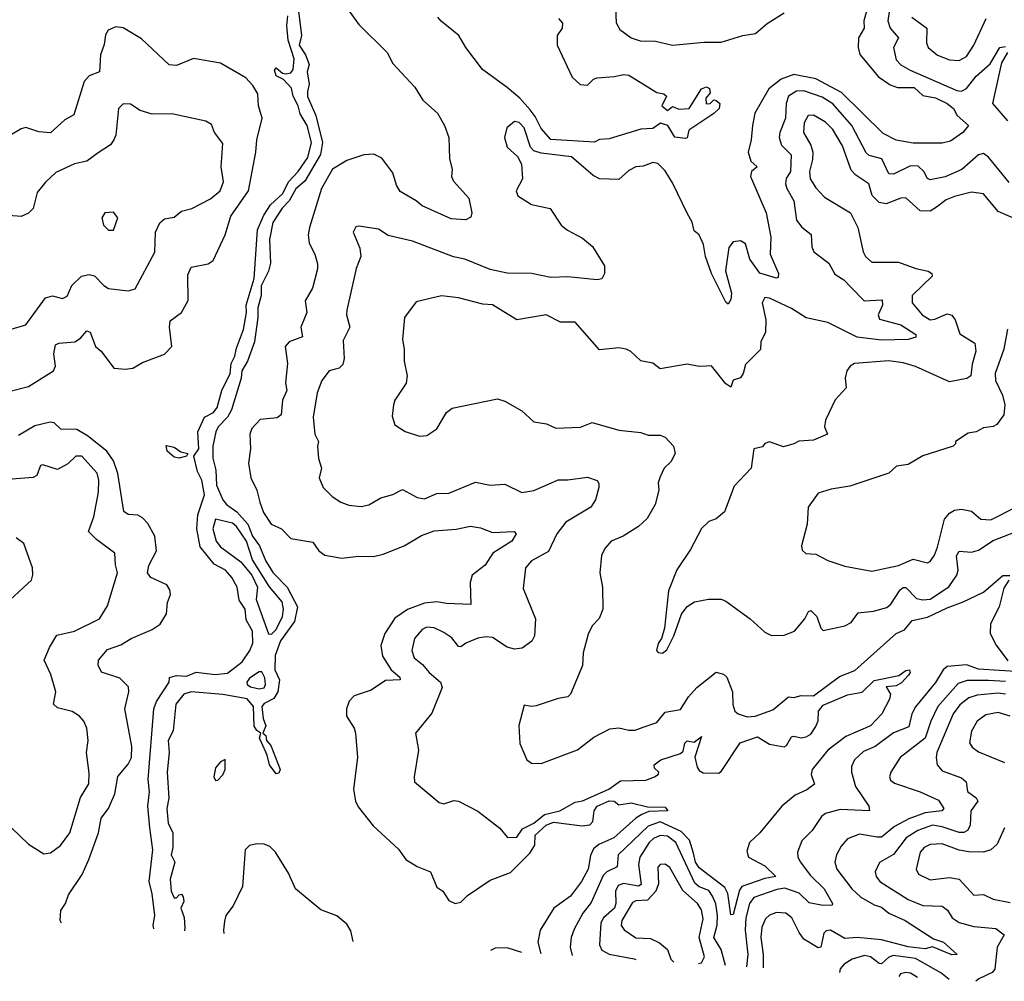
# Model space of a CAD drawing. Extents: x 1245515 to 1420776, y 606314 to 671314.
# Tile 325 of 385: x 1394369 to 1398421, y 608084 to 612040. Entities that reach past the tile are written whole.
import ezdxf

# ---------------------------------------------------------------- set-up
doc = ezdxf.new("R2010")
doc.units = 0

msp = doc.modelspace()

# ---------------------------------------------------------------- linework, layer by layer
at = {"layer": '0CON10XD'}
for points in [[(1397958.8, 612155), (1397941.1, 612035), (1397950.8, 612005), (1397985.4, 611965), (1397964, 611925), (1397976.1, 611875), (1397994.5, 611854.5), (1398032.5, 611832.5), (1398225, 611749), (1398245, 611745.2), (1398265, 611756.7), (1398305, 611807.3), (1398361.7, 611858.3), (1398402.2, 611925), (1398425, 611930)], [(1396820, 612125), (1396823, 612027), (1396838.7, 611998.7), (1396885.5, 611965.5), (1396922.5, 611952.5), (1396985, 611950.9), (1397055, 611935.4), (1397185, 611947.7), (1397255, 611947.2), (1397345, 611974.3), (1397397.4, 611982.6), (1397445, 612024.6), (1397515, 612067.7)], [(1394921.8, 608300), (1394918.8, 608315), (1394925.1, 608355), (1394915, 608443.8), (1394901.7, 608495), (1394916.7, 608625), (1394904.8, 608715.2), (1394897.1, 608805), (1394903.3, 608863.3), (1394897.9, 608915), (1394920.6, 609205), (1394931.7, 609235), (1394983.8, 609315), (1394985.6, 609334.4), (1395015, 609342.4), (1395055, 609339.6), (1395095, 609356.1), (1395174.2, 609345.8), (1395225, 609351.2), (1395285, 609398.2), (1395316.6, 609445), (1395328.8, 609475), (1395327.4, 609525), (1395301.1, 609571.1), (1395297.1, 609615), (1395272.2, 609652.2), (1395264.7, 609705), (1395242.5, 609745), (1395216.7, 609775), (1395169.9, 609799.9), (1395111.9, 609871.9), (1395098.7, 609945), (1395102.4, 610002.4), (1395129.5, 610085), (1395118.2, 610145), (1395101.6, 610181.6), (1395085.3, 610244.7), (1395105.8, 610274.2), (1395102.6, 610345), (1395129.7, 610405), (1395166.3, 610423.7), (1395181.8, 610445), (1395201.5, 610515), (1395235.1, 610584.9), (1395239.4, 610625), (1395254.6, 610655), (1395261.1, 610688.9), (1395290.3, 610765), (1395302, 610835), (1395300.9, 610865), (1395334.4, 610975), (1395348.1, 611175), (1395373.6, 611235), (1395401.3, 611278.7), (1395451.5, 611325), (1395475, 611372.7), (1395514.5, 611415), (1395555, 611472.2), (1395570.5, 611535), (1395552.8, 611605), (1395522.9, 611652.9), (1395515.7, 611685), (1395494.6, 611725), (1395487.8, 611757.8), (1395455, 611793.4), (1395425, 611809.2), (1395418, 611832), (1395425, 611841.8), (1395450, 611820), (1395465, 611816.4), (1395485, 611821.6), (1395494.1, 611835), (1395498.8, 611878.8), (1395474.1, 611955), (1395468.7, 612015), (1395473, 612055)], [(1395516, 612074), (1395528.4, 611975), (1395519.7, 611935), (1395545.2, 611895.2), (1395559.9, 611855), (1395551.6, 611825), (1395560, 611775), (1395553.8, 611743.8), (1395553, 611723), (1395588, 611645), (1395614.8, 611535), (1395606.4, 611485), (1395542.5, 611375), (1395505, 611343.3), (1395478.3, 611295), (1395448.8, 611265), (1395411.4, 611205), (1395396.6, 611135), (1395401.5, 611038.5), (1395393.3, 611005), (1395362.8, 610945), (1395362.6, 610905), (1395348.5, 610855), (1395349.4, 610815), (1395336, 610714), (1395306.3, 610635), (1395282.8, 610595), (1395281.1, 610565), (1395240.2, 610435), (1395224.1, 610405), (1395185.8, 610365), (1395176, 610345), (1395164.5, 610285), (1395164.3, 610235.7), (1395176.4, 610186.4), (1395179.6, 610125), (1395204.5, 610064.5), (1395219.7, 610045), (1395262.2, 610015), (1395307.5, 609965), (1395327.6, 609915), (1395356.2, 609875), (1395381.9, 609811.9), (1395412.8, 609765), (1395470, 609705), (1395511.9, 609625), (1395500.7, 609565), (1395442.6, 609485), (1395421.1, 609425), (1395419.5, 609365), (1395438.9, 609325), (1395431.9, 609275), (1395415, 609248.1), (1395375, 609227.3), (1395365.3, 609215), (1395371.4, 609165), (1395382, 609135), (1395370, 609105), (1395382.1, 609095), (1395385.4, 609075), (1395402.8, 609055), (1395441.3, 608955), (1395435, 608940), (1395425, 608937.8), (1395396.8, 608975), (1395387.3, 609015), (1395363.6, 609066.4), (1395356, 609085), (1395361.2, 609105), (1395345, 609115.5), (1395334.2, 609134.2), (1395331.3, 609215), (1395305, 609245.6), (1395205.3, 609264.7), (1395074.6, 609275.4), (1395045.3, 609265), (1395011.8, 609225), (1395000.6, 609115), (1394980.3, 609075), (1394984.5, 609025), (1394975.7, 608945), (1394982.3, 608837.7), (1394975.4, 608795.4), (1394980, 608735), (1394998.8, 608695), (1395000, 608635), (1394992.9, 608605), (1395007.5, 608575), (1394988.8, 608505), (1394991.9, 608455), (1395005, 608428), (1395015, 608427.5), (1395025, 608440), (1395035, 608442.5), (1395041.7, 608431.7), (1395045, 608412.5), (1395032, 608385), (1395046.2, 608346.2), (1395049.2, 608305), (1395047.3, 608292)], [(1395725.6, 612075), (1395765, 612019.2), (1395880.8, 611905), (1395905, 611860), (1395995, 611761.5), (1396028.6, 611708.6), (1396088.6, 611655), (1396117.3, 611605), (1396134.4, 611555), (1396137.6, 611467.6), (1396148.1, 611425), (1396145.6, 611395), (1396154.5, 611375), (1396217.8, 611305), (1396230, 611245), (1396225, 611227.5), (1396205, 611216.2), (1396145, 611220.9), (1396025, 611274.5), (1396000.8, 611295), (1395935, 611332.5), (1395919.2, 611359.2), (1395905, 611409.2), (1395860, 611470), (1395827.1, 611487.1), (1395785, 611483.8), (1395715, 611460.4), (1395656.4, 611425), (1395611.7, 611345), (1395561.1, 611185), (1395556.7, 611155), (1395561, 611121), (1395583.8, 611075), (1395594.5, 611035.5), (1395594.7, 611015), (1395574.2, 610935), (1395543.9, 610883.9), (1395551.2, 610835), (1395526, 610775), (1395532.5, 610735), (1395478, 610715), (1395461.9, 610695), (1395471.1, 610625), (1395463.5, 610546.5), (1395468.3, 610515), (1395450, 610475), (1395444.6, 610415), (1395428.3, 610401.7), (1395358.6, 610395), (1395325, 610358.6), (1395316.2, 610335), (1395319.2, 610275), (1395311.2, 610215), (1395320, 610155), (1395344.5, 610105), (1395356.9, 610055), (1395373.1, 610013.1), (1395404.7, 609964.7), (1395446.1, 609946.1), (1395485.5, 609905.5), (1395575, 609890), (1395600.8, 609855), (1395625, 609837.1), (1395695, 609825.5), (1395763.1, 609833.1), (1395825, 609831.8), (1395865, 609840.6), (1395950.6, 609875), (1396022.5, 609917.5), (1396075, 609937.3), (1396165, 609943.6), (1396223.6, 609956.4), (1396265, 609949.6), (1396315, 609930.3), (1396404.5, 609934.5), (1396412.2, 609925), (1396394.7, 609895), (1396316.4, 609845), (1396285, 609796.5), (1396231.5, 609755), (1396222.9, 609725), (1396225, 609634.6), (1396125, 609638.2), (1396085, 609645.3), (1396035, 609639.1), (1395965, 609613.3), (1395912.2, 609577.8), (1395871.5, 609515), (1395855.4, 609465), (1395861.5, 609421.5), (1395897.9, 609365), (1395932.9, 609335), (1395935.3, 609324.7), (1395875, 609321.9), (1395815, 609281.4), (1395745, 609258), (1395725, 609236.7), (1395714.4, 609205), (1395714.4, 609175), (1395745.5, 609125), (1395750.4, 609105), (1395759.5, 609005), (1395742.1, 608875), (1395750.5, 608825), (1395762.4, 608802.4), (1395823.3, 608723.3), (1395928.3, 608628.3), (1395958.6, 608585), (1396005, 608556.9), (1396059.2, 608535), (1396085, 608472), (1396110.8, 608455), (1396135, 608416.7), (1396161.2, 608405), (1396185, 608410.3), (1396212.3, 608437.7), (1396305, 608500.2), (1396388.7, 608531.3), (1396468.6, 608611.4)], [(1397853.9, 612075), (1397843.2, 612035), (1397843.3, 612005), (1397820.9, 611965), (1397819.6, 611925), (1397825.8, 611895.8), (1397902.7, 611805), (1397951, 611771), (1397980.9, 611760.9), (1398050.1, 611760.1), (1398085, 611728.4), (1398138, 611718), (1398185.3, 611695), (1398210.8, 611675), (1398226.9, 611645), (1398272.9, 611605), (1398249.6, 611575), (1398199.5, 611540.5), (1398165, 611531.2), (1398045, 611532.1), (1397975, 611544), (1397922.1, 611572.1), (1397750.6, 611740.6), (1397645, 611796.7), (1397555, 611813.5), (1397502.6, 611795), (1397451.2, 611755), (1397393.8, 611655), (1397383.8, 611605), (1397379.2, 611545), (1397366.4, 611495), (1397378.1, 611458.1), (1397403.8, 611435), (1397380, 611415), (1397375.6, 611395), (1397440.9, 611245), (1397460, 611145), (1397456.7, 611075), (1397492, 610995), (1397490.7, 610979.3), (1397483.6, 610976.4), (1397415, 610997.2), (1397373.2, 611055), (1397355, 611118.2), (1397335, 611130.4), (1397305, 611125.5), (1397287.6, 611102.4), (1397273.9, 611006.1), (1397298.4, 610915), (1397295, 610889.2), (1397285, 610870), (1397275, 610877.3), (1397215.6, 610995), (1397191.7, 611065), (1397183.5, 611115), (1397165, 611154.2), (1397145, 611171.4), (1397136.2, 611206.2), (1397116.3, 611243.7), (1397055, 611368), (1397025, 611418.4), (1396995, 611448.2), (1396975, 611452.7), (1396935, 611436.9), (1396905, 611434.5), (1396875, 611419.4), (1396835, 611382.5), (1396755, 611385.5), (1396728.7, 611398.7), (1396639.5, 611475), (1396515, 611490.4), (1396485, 611500), (1396471.5, 611515), (1396444.7, 611595), (1396425, 611616.1), (1396405, 611620.9), (1396373.1, 611595), (1396363.8, 611555), (1396375.3, 611515.3), (1396417.1, 611477.1), (1396433.6, 611445), (1396437.8, 611385), (1396412, 611335), (1396418.8, 611315), (1396475, 611279.2), (1396552.6, 611262.6), (1396596.9, 611195), (1396623.7, 611173.7), (1396685, 611141.4), (1396726.2, 611106.2)], [(1396585.7, 612045), (1396602.2, 612025), (1396601.9, 612005), (1396581.4, 611975), (1396581.4, 611935), (1396642.7, 611802.7), (1396675, 611773.1), (1396705, 611770), (1396730, 611795), (1396745, 611800.4), (1396815, 611805.5), (1396855, 611814.4), (1396875, 611810.8), (1396990.3, 611740.3), (1397020, 611735), (1397030, 611725), (1397011.2, 611685), (1397035, 611666.2), (1397055, 611682.5), (1397081.7, 611671.7), (1397123.8, 611675), (1397174.2, 611755), (1397195, 611763.6), (1397207.1, 611757.1), (1397210.8, 611739.2), (1397192.7, 611717.3), (1397193.8, 611693.8), (1397210, 611695), (1397225, 611710), (1397235, 611707.5), (1397250, 611695), (1397247.5, 611675), (1397225, 611653.3), (1397122.5, 611585), (1397116, 611554), (1397108.8, 611551.2), (1397065, 611556.7), (1397036, 611605), (1397005.6, 611614.4), (1396975, 611591.4), (1396925, 611588.9), (1396795, 611549.5), (1396755, 611547.1), (1396734.4, 611535.6), (1396555, 611547.4), (1396515, 611592.2), (1396490.8, 611640.8), (1396469, 611669), (1396426.9, 611716.9), (1396375, 611761.2), (1396273.1, 611835), (1396205.5, 611925.5), (1396176.4, 611975), (1396103.2, 612033.2), (1396090, 612050)], [(1398040.1, 612050.1), (1398101.2, 612005), (1398100.8, 611945), (1398107.3, 611925), (1398145, 611894.2), (1398195, 611874.1), (1398235, 611872.3), (1398265, 611888.2), (1398294.7, 611935), (1398345.3, 612045)], [(1394325, 610510), (1394405, 610530.5), (1394508.8, 610595), (1394516.4, 610615), (1394509.4, 610665), (1394517.3, 610702.7), (1394530.8, 610709.2), (1394595.6, 610715), (1394619.7, 610730.3), (1394645, 610760), (1394659.4, 610755), (1394680.6, 610695), (1394705, 610675.7), (1394756.7, 610606.7), (1394805, 610601.9), (1394835, 610606.9), (1394875, 610630), (1394965, 610664.4), (1394995.6, 610695), (1394986.2, 610775), (1394988.9, 610801.1), (1395034.7, 610835.3), (1395062.9, 610885), (1395060.5, 610989.5), (1395075, 611021.9), (1395145, 611035.5), (1395165, 611049.4), (1395214.8, 611155), (1395238.7, 611231.3), (1395310.4, 611335), (1395341.1, 611495), (1395345.2, 611544.8), (1395366.4, 611635), (1395351.8, 611685), (1395348.5, 611735), (1395329.2, 611769.1), (1395300.3, 611800.3), (1395195, 611860.8), (1395085, 611880), (1395015, 611851.8), (1394985, 611854.6), (1394870.8, 611960.8), (1394795, 612005.9), (1394765, 612010), (1394733.8, 611996.2), (1394722.6, 611977.4), (1394717.5, 611937.5), (1394701.4, 611895), (1394698.2, 611825), (1394655, 611808.7), (1394635, 611785.5), (1394592, 611648), (1394555, 611628.2), (1394495.5, 611574.5), (1394448.7, 611578.7), (1394395, 611595.6), (1394375, 611590.8), (1394325, 611560.6)], [(1398433.3, 611905), (1398408.5, 611861.5), (1398372.6, 611695), (1398433.7, 611623.7)], [(1398439.9, 611369.9), (1398355, 611474.7), (1398335, 611489.7), (1398315, 611483.8), (1398245.9, 611424.1), (1398176.8, 611393.2), (1398115, 611381.2), (1398105, 611386.7), (1398089.1, 611415), (1398066.6, 611436.6), (1398035, 611439.1), (1397965, 611404.7), (1397945.8, 611405.8), (1397917.1, 611467.1), (1397865, 611481.6), (1397851.6, 611491.6), (1397793.7, 611605), (1397715, 611692.9), (1397671.3, 611721.3), (1397595, 611746.8), (1397565, 611745.8), (1397532.9, 611725), (1397522.9, 611695), (1397520.7, 611635), (1397496.5, 611575), (1397494.2, 611555), (1397503.4, 611523.4), (1397543.1, 611483.1), (1397541, 611415), (1397523.2, 611386.8), (1397520.9, 611365), (1397525.3, 611345), (1397555, 611294.2), (1397565.9, 611215), (1397586.9, 611186.9), (1397626.4, 611156.4), (1397629.2, 611105), (1397636.5, 611085), (1397698.5, 611038.5), (1397723.3, 610993.3), (1397760.2, 610970.2), (1397789.2, 610939.2), (1397843.7, 610883.7), (1397917.4, 610887.4), (1397918.9, 610865), (1397902, 610825), (1397907.5, 610807.5), (1397995, 610784.7), (1398056, 610745), (1398056.4, 610733.6), (1398025.3, 610724.7), (1397915, 610721.5), (1397815, 610733.4), (1397695, 610794.7), (1397605, 610813), (1397545, 610851.9), (1397455, 610893.8), (1397435, 610896.7), (1397424.6, 610875), (1397439.7, 610805), (1397437.3, 610755), (1397419.1, 610715), (1397417.2, 610682.8), (1397355, 610622), (1397346.2, 610585), (1397335, 610566.7), (1397305, 610556.7), (1397295, 610527.5), (1397275, 610542.2), (1397215.7, 610615.7), (1397195, 610614.3), (1397165, 610613.1), (1397115, 610622.5), (1397005, 610602.9), (1396975, 610626.9), (1396925, 610635.8), (1396884.5, 610674.5), (1396865, 610684.3), (1396835, 610690), (1396755, 610682), (1396655, 610795.5), (1396595, 610795.6), (1396535, 610825.4), (1396415, 610805.5), (1396315, 610867.3), (1396275, 610870), (1396175, 610895.4), (1396104.3, 610904.3), (1396001.3, 610878.7), (1395952.5, 610815), (1395944.5, 610724.5), (1395951.4, 610685), (1395950.6, 610635), (1395964.2, 610575), (1395960, 610545), (1395913.3, 610475), (1395906.7, 610455), (1395901.7, 610408.3), (1395912.9, 610372.9), (1395955.7, 610345.7), (1396013.9, 610326.1), (1396045, 610330), (1396085, 610356.2), (1396125.9, 610424.1), (1396148.3, 610441.7), (1396335, 610480), (1396365, 610471.2), (1396435, 610431.2), (1396485, 610386.2), (1396537, 610377), (1396575, 610359.2), (1396676.4, 610363.6), (1396725, 610382.5), (1396835, 610351.1), (1396925, 610341.1), (1396955, 610331.1), (1397005, 610330.5), (1397025, 610323.1), (1397060, 610285), (1397066.7, 610255), (1397048.7, 610221.3), (1397021.4, 610195), (1397005, 610160), (1396996.9, 610135), (1396999.2, 610105), (1396984, 610045), (1396951.4, 609988.6), (1396915.6, 609954.4), (1396852, 609915), (1396802.9, 609895), (1396776.9, 609865), (1396763.7, 609836.3), (1396755.8, 609765), (1396767.1, 609705), (1396768.2, 609615), (1396753.5, 609576.5), (1396725, 609546.9), (1396707.8, 609512.2), (1396688.2, 609435), (1396685, 609383.3), (1396636, 609265), (1396625, 609254.2), (1396585, 609247.1), (1396495, 609217.1), (1396474.2, 609214.2), (1396445, 609220), (1396423.2, 609136.8), (1396427.3, 609062.7), (1396455.8, 608995), (1396475, 608981.1), (1396515, 608980), (1396663.8, 609036.2), (1396731.2, 609088.8), (1396797.3, 609122.7), (1396835, 609126.9), (1396875, 609117.1), (1396902.3, 609117.7), (1396935, 609130), (1396990.8, 609149.1), (1397025, 609191.7), (1397087.9, 609202.1), (1397121.8, 609255), (1397155, 609293.3), (1397235, 609355.6), (1397265, 609348.1), (1397278.9, 609335), (1397301.9, 609275), (1397303, 609223), (1397311.2, 609195), (1397325, 609184), (1397362.4, 609172.4), (1397395, 609174.4), (1397468.8, 609201.2), (1397532.5, 609255), (1397555, 609251.2), (1397585, 609259.5), (1397635, 609258.2), (1397742.2, 609337.7), (1397805, 609363.1), (1397975.5, 609514.5), (1398009.6, 609530.4), (1398041.5, 609568.5), (1398105, 609581.6), (1398185, 609621.2), (1398251.9, 609645), (1398335, 609685.5), (1398415, 609753.5), (1398443.9, 609753.9)], [(1394325, 610764.3), (1394395, 610784), (1394475, 610895.5), (1394505, 610904.4), (1394545, 610892.9), (1394565, 610902.9), (1394583.8, 610946.2), (1394624.3, 610985), (1394655, 610991.8), (1394676.6, 610986.6), (1394715, 610946.2), (1394735, 610934), (1394815, 610924), (1394845, 610932.5), (1394925, 611083.8), (1394928.5, 611165), (1394945.4, 611204.6), (1394965, 611220), (1395005, 611227.1), (1395035, 611252.5), (1395077, 611263), (1395155, 611303.1), (1395193.8, 611335), (1395207.9, 611372.1), (1395198.2, 611435), (1395205, 611530), (1395170.6, 611575), (1395158.3, 611608.3), (1395135, 611622.9), (1394995, 611652.2), (1394915, 611651.1), (1394865, 611666.7), (1394825, 611692.5), (1394795, 611693.8), (1394775.9, 611674.1), (1394764.3, 611565), (1394757.1, 611545), (1394742.5, 611525), (1394692.5, 611492.5), (1394645, 611457.1), (1394595, 611446.8), (1394518.3, 611411.7), (1394475, 611371.5), (1394440.8, 611329.2), (1394425, 611262.5), (1394405, 611243.3), (1394375, 611230), (1394324.5, 611234.5)], [(1398455.3, 611225.3), (1398395, 611250.5), (1398335, 611323.5), (1398285, 611330), (1398215, 611312), (1398181.2, 611298.8), (1398142, 611268), (1398115, 611252.4), (1398075, 611253.7), (1398015, 611306.4), (1397995, 611305.4), (1397935, 611282.3), (1397905, 611288.2), (1397876.6, 611316.6), (1397862.9, 611365), (1397809.6, 611399.6), (1397790.7, 611420.7), (1397755, 611521.2), (1397715, 611588.2), (1397685, 611617.9), (1397635, 611646.4), (1397613.3, 611645), (1397597.1, 611615), (1397594.3, 611575), (1397625, 611523.1), (1397632.7, 611495), (1397631.6, 611465), (1397618.6, 611415), (1397621.2, 611385), (1397645, 611347.7), (1397680.3, 611310.3), (1397788, 611245), (1397818.1, 611185), (1397839.4, 611085), (1397848.9, 611065), (1397875, 611042.7), (1397985, 611041.8), (1398056.6, 611016.6), (1398107.5, 611005), (1398122.9, 610995), (1398123.3, 610985), (1398041.8, 610905), (1398040.9, 610875), (1398082.7, 610825), (1398115, 610805.2), (1398135, 610807.3), (1398185, 610830), (1398204.8, 610824.8), (1398217.8, 610805), (1398237.4, 610747.4), (1398299.5, 610709.5), (1398303.6, 610676.4), (1398287.9, 610622.1), (1398282.7, 610575), (1398266.2, 610563.8), (1398195, 610549.7), (1398055, 610613.4), (1398005, 610628.3), (1397945, 610636.3), (1397803.8, 610625), (1397786.2, 610615), (1397772, 610595), (1397765.7, 610565), (1397770, 610525), (1397725, 610476.2), (1397685, 610392.5), (1397680.8, 610365), (1397693.3, 610335), (1397635, 610310), (1397574.6, 610305.4), (1397554.3, 610295.7), (1397512.5, 610282.5), (1397455, 610303.8), (1397435, 610296.7), (1397425, 610282.5), (1397390, 610275), (1397378.9, 610195), (1397308.8, 610121.2), (1397268.8, 610015), (1397235, 609986.2), (1397205, 609976), (1397175, 609946.2), (1397129.9, 609860.1), (1397073.7, 609776.3), (1397038.9, 609691.1), (1397023, 609537), (1397010, 609495), (1396995.9, 609474.1), (1396990, 609445), (1396996.4, 609436.4), (1397014, 609434), (1397031.7, 609448.3), (1397060.6, 609505), (1397092.5, 609595), (1397115, 609625.6), (1397145.3, 609644.7), (1397203.5, 609656.5), (1397255, 609656.2), (1397275, 609648.5), (1397375, 609575.6), (1397435, 609520.8), (1397462.9, 609507.1)], [(1394755, 611173.3), (1394772.5, 611225), (1394755, 611247.5), (1394720, 611245), (1394707.5, 611225), (1394713.8, 611195), (1394735, 611173.8), (1394755, 611173.3)], [(1396726.2, 611106.2), (1396775, 611027.5), (1396775.8, 610995), (1396765, 610973.8), (1396745, 610969.2), (1396625, 610981.8), (1396555, 610978.9), (1396474.5, 610995.5), (1396375, 610996.8), (1396305, 611011.6), (1396200.8, 611055), (1396154.7, 611064.7), (1395985, 611128.8), (1395885, 611152.2), (1395845, 611178.5), (1395765, 611190.8), (1395752.3, 611187.7), (1395742, 611165), (1395769.2, 611099.2), (1395772.9, 611065), (1395754, 611016), (1395715.5, 610845), (1395714.5, 610825), (1395727.5, 610775), (1395700.4, 610719.6), (1395704.5, 610645.5), (1395698.7, 610621.3), (1395683.3, 610606.7), (1395642, 610595), (1395612.9, 610555), (1395593.6, 610505), (1395577.1, 610405), (1395583.5, 610335), (1395598.1, 610305), (1395594.2, 610285), (1395599.2, 610235), (1395611.4, 610195), (1395602, 610155), (1395617.5, 610115), (1395655, 610078.6), (1395691.2, 610055), (1395723.3, 610043.3), (1395775, 610037.8), (1395806.2, 610043.8), (1395855, 610073.1), (1395905, 610086.7), (1395945, 610107.5), (1396005, 610074), (1396035, 610069.4), (1396085, 610090.8), (1396135, 610092.3), (1396245, 610138.1), (1396304.5, 610125.5), (1396365, 610129.4), (1396435, 610094.4), (1396485, 610103.8), (1396556.9, 610135), (1396585, 610147.1), (1396625, 610146.5), (1396705, 610158.6), (1396745, 610144.2), (1396752.6, 610132.6), (1396752.7, 610115), (1396738.5, 610065), (1396718.9, 610035), (1396616.5, 609973.5), (1396579.6, 609925), (1396545, 609852.5), (1396475, 609813.5), (1396450, 609785), (1396440.3, 609700.3), (1396492.1, 609575), (1396487.5, 609505), (1396477.2, 609482.8), (1396436.7, 609455), (1396405, 609450), (1396375, 609458.8), (1396315, 609498.5), (1396288.3, 609501.7), (1396255, 609495.7), (1396204.5, 609475.5), (1396185, 609460.8), (1396175, 609461.9), (1396147.1, 609497.1), (1396115, 609519.7), (1396075, 609537.8), (1396045, 609541.1), (1396025, 609530.9), (1395993.9, 609495), (1395983.4, 609445), (1395992.3, 609415), (1396027.3, 609387.3), (1396054, 609355), (1396100.8, 609315), (1396107.3, 609292.7), (1396065, 609186.7), (1395998, 609105), (1396010.5, 609035), (1395992.5, 608925), (1395994, 608905), (1396095, 608819.2), (1396115, 608814.3), (1396155, 608827.5), (1396175, 608825.8), (1396254.2, 608784.2), (1396345, 608714), (1396375.8, 608675.8), (1396415, 608677.1), (1396438.5, 608711.5), (1396485, 608734.9), (1396529, 608771), (1396592, 608785), (1396655, 608820.8), (1396685, 608826.9), (1396792.9, 608875), (1396840.9, 608909.1), (1396945, 608911.1), (1396981.5, 608925), (1396996.7, 608935), (1396999.4, 608945), (1396981.2, 608961.2), (1396980.3, 608975), (1397007.3, 608995), (1397088.9, 609021.1), (1397099.2, 609030.8), (1397106.7, 609063.3), (1397115, 609073.9), (1397145, 609067.7), (1397175, 609091.2), (1397146.7, 609006.7), (1397156.7, 608965), (1397165, 608951.4), (1397181.5, 608941.5), (1397245, 608940.5), (1397255, 608947.1), (1397334.2, 609065.8), (1397405, 609089.6), (1397455, 609060.4), (1397515, 609049.2), (1397525, 609054.4), (1397545, 609089.4), (1397555, 609093.3), (1397585, 609085.5), (1397605, 609089.5), (1397625, 609101.1), (1397645, 609132.1), (1397654.9, 609155.1), (1397656.3, 609195), (1397675, 609220), (1397775, 609262.7), (1397835, 609273.5), (1397885, 609321.4), (1397987.1, 609342.9), (1398015, 609363.1), (1398030, 609365), (1398032.9, 609355), (1398027, 609343), (1397997.5, 609312.5), (1397975, 609300), (1397933.9, 609296.1), (1397952.5, 609265), (1397947.5, 609245), (1397917.1, 609185), (1397869.4, 609135), (1397769, 609091), (1397695, 609035.3), (1397629.4, 608955), (1397626.2, 608935), (1397640, 608895), (1397608.6, 608871.4), (1397560.1, 608849.9), (1397505.4, 608805), (1397415, 608695.5), (1397371.8, 608655), (1397360.7, 608619.3), (1397367.8, 608595), (1397435, 608560), (1397480, 608515), (1397435, 608507.7), (1397340.8, 608475), (1397331.1, 608458.9), (1397305, 608358.8), (1397295, 608357.5), (1397282.6, 608445), (1397270.4, 608470.4), (1397165, 608551), (1397150.4, 608575), (1397142.1, 608612.1), (1397124.6, 608665), (1397090.4, 608700.4), (1397005, 608740.2), (1396955, 608722.9), (1396831.4, 608605), (1396828.2, 608555), (1396785, 608535.2), (1396769.9, 608520.1), (1396721, 608409), (1396686.2, 608365), (1396651.2, 608298.8), (1396639, 608265), (1396634.2, 608225), (1396643.1, 608190.2)], [(1398433.8, 610766.2), (1398418.4, 610685), (1398382.8, 610585), (1398383.8, 610555), (1398412.6, 610495), (1398423.1, 610455), (1398419.2, 610415), (1398390, 610375), (1398375, 610366.9), (1398335, 610361.1), (1398305, 610344.3), (1398271.4, 610338.6), (1398220, 610305), (1398220, 610295), (1398210, 610285), (1398085, 610246.2), (1398025, 610209.6), (1397977, 610203), (1397945, 610174.2), (1397785, 610121.2), (1397708.8, 610108.8), (1397655, 610092), (1397613.8, 610035), (1397610, 609965), (1397586.2, 609875), (1397588.3, 609858.3), (1397604.3, 609844.3), (1397645, 609841.4), (1397695, 609815.7), (1397765, 609792.5), (1397875, 609771.1), (1397985, 609794.7), (1398045, 609820.2), (1398104.4, 609805.6), (1398115, 609811.4), (1398132.9, 609837.1), (1398145, 609870), (1398174.1, 609985), (1398195, 610010.3), (1398215, 610021.6), (1398245, 610026.9), (1398285, 610018.5), (1398324.4, 609985), (1398365, 609982.5), (1398465, 610033.5)], [(1394541.7, 608324.2), (1394536.4, 608335), (1394538.5, 608375), (1394558.1, 608405), (1394570.2, 608439.8), (1394626.3, 608523.7), (1394653.5, 608585), (1394693.2, 608695), (1394705, 608755.7), (1394734.4, 608795.6), (1394761.1, 608855), (1394773.6, 608926.4), (1394815, 608977.3), (1394829.8, 609005), (1394830.7, 609050.7), (1394802, 609205), (1394818.2, 609275), (1394816.7, 609295), (1394781.5, 609331.5), (1394705.4, 609355.4), (1394692.3, 609385), (1394693.5, 609405), (1394731.3, 609448.7), (1394785, 609468.1), (1394828.6, 609495), (1394915, 609531.1), (1394946.7, 609553.3), (1394973.9, 609596.1), (1394977.3, 609642.7), (1394990, 609675), (1394987.5, 609695), (1394974.4, 609715), (1394909.2, 609745), (1394895.6, 609765), (1394901.2, 609795), (1394932.6, 609855), (1394925, 609915.6), (1394896.8, 609966.8), (1394875, 609990.4), (1394855, 610001.8), (1394815, 610004.4), (1394797.3, 610017.3), (1394772.9, 610172.9), (1394754.8, 610225), (1394727.9, 610265), (1394648.5, 610328.5), (1394605, 610353.4), (1394538, 610355), (1394511.5, 610381.5), (1394495, 610384.7), (1394431.2, 610368.8), (1394365, 610329.2)], [(1395025, 610236.3), (1395005, 610240.3), (1394976, 610265), (1394972.2, 610287.8), (1395005, 610281.4), (1395031.8, 610261.8), (1395061.2, 610255), (1395055, 610243.7), (1395025, 610236.3)], [(1394335, 608715.8), (1394405, 608648.6), (1394469.1, 608609.1), (1394496.5, 608613.5), (1394537.2, 608642.8), (1394575.3, 608695), (1394619, 608841), (1394653.4, 608896.6), (1394655, 608940), (1394644.5, 609025), (1394650.4, 609075), (1394646.1, 609126.1), (1394633.9, 609153.9), (1394615, 609175.6), (1394585, 609194.5), (1394525, 609209.2), (1394508.2, 609225), (1394517.8, 609275), (1394496.9, 609346.9), (1394470.5, 609405), (1394492.3, 609457.7), (1394522.1, 609507.9), (1394595, 609524.5), (1394698.1, 609575), (1394731.1, 609628.9), (1394771.2, 609765), (1394763.2, 609796.8), (1394761.2, 609845), (1394685, 609901.5), (1394652.9, 609935), (1394673.9, 609995), (1394693.7, 610096.3), (1394695.3, 610145), (1394688.2, 610175), (1394624.6, 610244.6), (1394600, 610245), (1394567.1, 610212.9), (1394525, 610188.9), (1394465, 610209.2), (1394455, 610206.2), (1394440, 610165), (1394425, 610156.7), (1394215, 610140.8)], [(1395405, 609511.9), (1395425, 609530.9), (1395451.1, 609585), (1395455.4, 609615), (1395448.8, 609645), (1395397.5, 609707.5), (1395327.7, 609817.7), (1395302.5, 609895), (1395261.6, 609955), (1395245, 609968.1), (1395175, 609985.3), (1395163.8, 609945), (1395178.4, 609895), (1395195, 609870.9), (1395279.9, 609809.9), (1395324.5, 609755), (1395347.9, 609705), (1395342.8, 609655), (1395393, 609513), (1395405, 609511.9)], [(1394331.4, 609655), (1394418, 609735), (1394423.9, 609756.1), (1394422, 609785), (1394386.2, 609885), (1394355, 609908)], [(1397462.9, 609507.1), (1397515, 609507.7), (1397557.5, 609525), (1397600, 609575), (1397615, 609606), (1397625, 609609.4), (1397648.9, 609585), (1397665, 609537.5), (1397675, 609527.5), (1397765, 609546.4), (1397789.9, 609560.1), (1397819.8, 609600.2), (1397882.6, 609607.4), (1397937.7, 609622.3), (1397953.7, 609636.3), (1397992.5, 609695), (1398005, 609703.8), (1398015, 609704.5), (1398058.8, 609658.8), (1398085, 609653.1), (1398115, 609656.6), (1398192.9, 609707.1), (1398225.2, 609754.8), (1398230.8, 609775), (1398223.2, 609835), (1398235, 609853.6), (1398285, 609850), (1398315, 609857.7), (1398375, 609897.8), (1398485, 609940.6)], [(1398439.6, 609735), (1398419, 609701), (1398398.8, 609625), (1398363.9, 609555), (1398363, 609515), (1398386.8, 609466.8), (1398435, 609402.4)], [(1398487.3, 609357.3), (1398315, 609367.9), (1398265, 609385.7), (1398185, 609379.1), (1398168.6, 609365), (1398136.8, 609313.2), (1398055, 609213.9), (1398040.6, 609185), (1398028.3, 609131.7), (1397965, 609105.8), (1397889.2, 609050.8), (1397840.9, 609029.1), (1397803.6, 608995), (1397791.9, 608968.1), (1397791.2, 608945), (1397807.8, 608885), (1397863.1, 608805), (1397866, 608785), (1397745, 608791.7), (1397685, 608774.5), (1397668.1, 608761.9), (1397629.6, 608705), (1397588, 608662), (1397570, 608615), (1397570.8, 608595), (1397582.5, 608575), (1397621.3, 608521.3), (1397678.9, 608465), (1397713.8, 608405), (1397712.5, 608397.5), (1397673.6, 608396.4), (1397617.3, 608407.3), (1397576.5, 608446.5), (1397517.7, 608467.7), (1397485, 608462.6), (1397390.4, 608429.6), (1397372.3, 608405), (1397356.9, 608345), (1397354.1, 608294.1), (1397364.8, 608195.2), (1397360, 608144.6)], [(1395355, 609287.6), (1395375, 609291.5), (1395380.7, 609305), (1395377.8, 609332.2), (1395365, 609357), (1395355, 609357.4), (1395315, 609331.2), (1395303.8, 609315), (1395305, 609304.7), (1395319.2, 609295), (1395355, 609287.6)], [(1398425, 609317.2), (1398355, 609321), (1398268.2, 609321.8), (1398230.8, 609309.2), (1398147.1, 609215), (1398117.7, 609155), (1398095.1, 609084.9), (1397992.5, 609005), (1397953.3, 608945), (1397948.1, 608925), (1397952.3, 608912.3), (1397969.1, 608899.1), (1398075, 608863.5), (1398149.1, 608829.1), (1398172.2, 608795), (1398163.8, 608786.2), (1398095, 608777.9), (1398027.4, 608752.6), (1397968.8, 608721.2), (1397915, 608677.6), (1397897.7, 608677.7), (1397825, 608689.2), (1397775, 608670.9), (1397749.2, 608640.9), (1397730, 608605), (1397722.9, 608575), (1397731.5, 608545), (1397793.1, 608465), (1397830, 608430), (1397885, 608399), (1397915, 608389.2), (1397944.8, 608364.8), (1398012.1, 608335), (1398129.2, 608259.2), (1398170.8, 608245), (1398226.7, 608195), (1398205, 608192.7), (1398125, 608226), (1398095, 608217.9), (1398025, 608226), (1397915, 608255.7), (1397815, 608264.2), (1397765, 608260.4), (1397705, 608294.7), (1397687.9, 608292.1), (1397677.4, 608282.6), (1397666.2, 608225), (1397655, 608222.7), (1397595, 608257.9), (1397576.7, 608285), (1397545.7, 608345.7), (1397521.4, 608365), (1397483, 608367), (1397455, 608356.1), (1397438.5, 608341.5), (1397423.4, 608306.6), (1397419.1, 608265), (1397428.6, 608195), (1397428.6, 608140.2)], [(1398425.1, 609265.1), (1398395, 609269.3), (1398308.3, 609261.7), (1398275, 609250.7), (1398237.9, 609222.1), (1398210.5, 609185), (1398143.4, 609025), (1398140, 609005), (1398144.6, 608975), (1398165, 608950), (1398245, 608921.1), (1398263.5, 608905), (1398268.5, 608865), (1398305, 608839.1), (1398311.7, 608825), (1398282.8, 608785), (1398279.4, 608725), (1398269.1, 608705), (1398253.4, 608696.6), (1398235, 608696.7), (1398165, 608720.1), (1398125, 608726.1), (1398065, 608704.2), (1398016.6, 608675), (1397965, 608606.6), (1397907.3, 608572.7), (1397889.1, 608535), (1397893.6, 608515), (1397908.5, 608495), (1398025, 608420.8), (1398085, 608395.8), (1398165, 608393.2), (1398186.5, 608376.5), (1398206.2, 608345), (1398235, 608326.3), (1398295, 608309.2), (1398385, 608301.8), (1398419.5, 608275), (1398391.1, 608225), (1398381.3, 608135), (1398369.9, 608120.1), (1398315.5, 608094.5), (1398302.8, 608084.5)], [(1398445, 609175.3), (1398395, 609189.5), (1398345, 609180.7), (1398308.9, 609155), (1398285, 609113.3), (1398277.8, 609065), (1398288.1, 609048.1), (1398315, 609028.2), (1398421.2, 608985)], [(1395175, 608910), (1395185, 608911.9), (1395205, 608933.3), (1395214.6, 608955), (1395215, 608996.2), (1395195, 608987.8), (1395175, 608962.5), (1395168.8, 608925), (1395175, 608910)], [(1396468.6, 608611.4), (1396489.1, 608645), (1396490.4, 608685), (1396535, 608727), (1396565, 608738.6), (1396683.9, 608723.9), (1396715, 608727.6), (1396728.2, 608741.8), (1396733.3, 608785), (1396745, 608804.8), (1396795, 608826.3), (1396815, 608825.4), (1396835, 608809.6), (1396885, 608818.5), (1396952.2, 608802.2), (1397025, 608800), (1397036.7, 608785), (1396957.3, 608782.7), (1396929.1, 608770.9), (1396904.4, 608755.6), (1396814.3, 608675), (1396752.4, 608647.6), (1396730.5, 608629.5), (1396717.5, 608602.5), (1396707.8, 608545), (1396681.3, 608495), (1396635, 608434.7), (1396566.7, 608385), (1396510.8, 608295), (1396501.8, 608245), (1396512.5, 608202.5), (1396514.2, 608198.5)], [(1398420.8, 608715), (1398391.5, 608648.5), (1398364.6, 608625.4), (1398335, 608615.5), (1398275, 608616.3), (1398235, 608623.8), (1398165, 608649.8), (1398115, 608647.3), (1398090.9, 608635), (1398074, 608615), (1398058.2, 608545), (1398067.1, 608525), (1398115, 608502.2), (1398195, 608511.6), (1398234.8, 608504.8), (1398295, 608439.4), (1398335, 608440.8), (1398375, 608422.5), (1398445, 608407.9)], [(1395741.6, 608247.7), (1395732.2, 608292.2), (1395715, 608319.8), (1395673.9, 608353.9), (1395609, 608379), (1395504.6, 608465), (1395475, 608528.8), (1395421.4, 608615), (1395398.3, 608638.3), (1395375, 608648.1), (1395345, 608649.4), (1395315, 608642.5), (1395297.5, 608625), (1395285.7, 608475), (1395247.5, 608395), (1395217.5, 608355), (1395212.3, 608332.3), (1395207.5, 608295), (1395209.1, 608281.7)], [(1397274, 608150), (1397255.9, 608215), (1397225.2, 608265), (1397238.9, 608315), (1397240.7, 608355), (1397233.4, 608403.4), (1397220.4, 608435), (1397205, 608457.4), (1397165, 608473.2), (1397147.7, 608487.7), (1397069.5, 608655), (1397035, 608682), (1397005, 608684.8), (1396977.7, 608672.3), (1396959.7, 608655), (1396921.2, 608595), (1396915.2, 608564.8), (1396926.9, 608483.1), (1396915, 608476.1), (1396853.3, 608486.7), (1396831.8, 608478.2), (1396820.5, 608455), (1396822, 608405), (1396816.9, 608385), (1396771.4, 608345), (1396761, 608325), (1396754.7, 608235), (1396765, 608212.3), (1396795, 608195.8), (1396897.3, 608177.3), (1396904.6, 608173.6)], [(1397162.3, 608157.2), (1397175, 608160), (1397186.4, 608185), (1397164.5, 608265), (1397181.5, 608341.5), (1397175, 608378.2), (1397158.8, 608405), (1397097.8, 608457.8), (1397045, 608552.9), (1397025, 608565.8), (1397005, 608564.6), (1396995, 608553.3), (1396997.3, 608485), (1396987.3, 608455), (1396952, 608418), (1396904.8, 608415.2), (1396891, 608409), (1396846.2, 608335), (1396843.6, 608313.6), (1396856.7, 608296.7), (1396905, 608263.9), (1396965, 608260.5), (1397002.5, 608242.5), (1397035.2, 608215.2), (1397048.5, 608175), (1397061.3, 608163.6)], [(1396435.2, 608203.5), (1396375, 608222.4), (1396325, 608221.2), (1396305.9, 608211.7)], [(1398193.7, 608091.4), (1398187.3, 608097.3), (1398159.4, 608119.4), (1398055, 608177.6), (1397965, 608190.6), (1397945, 608183.3), (1397915, 608156.9), (1397905, 608157.3), (1397869.6, 608185), (1397845, 608191.2), (1397794.4, 608175), (1397761.5, 608155), (1397745, 608135.6), (1397743, 608120.1)], [(1398063.3, 608099.7), (1398035, 608118.6), (1398015, 608121.2), (1397993.6, 608115), (1397986.5, 608104.6)]]:
    msp.add_lwpolyline(points, dxfattribs=at)

doc.saveas('drawing.dxf')
